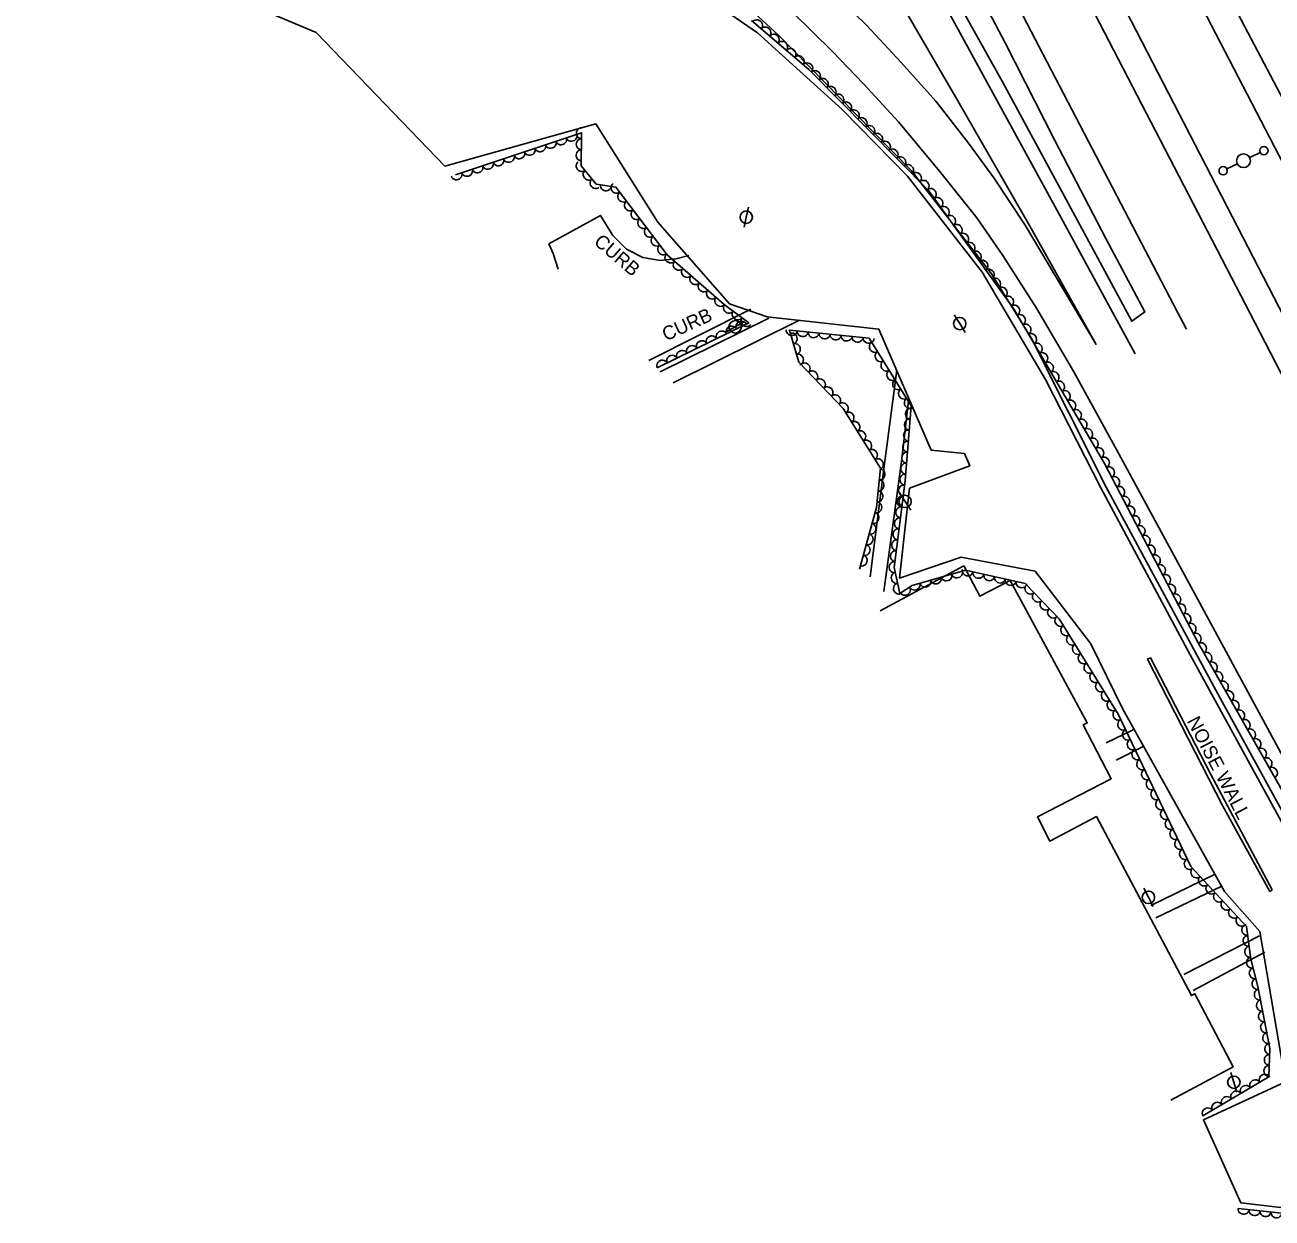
# Model space of a CAD drawing. Extents: x 1722896 to 1754269, y 648279 to 666297.
# Drawn here: x 1726078.9 to 1726531.3, y 656268.8 to 656701.6 of the extents above; entities that cross this region are included whole.
import ezdxf

# ---------------------------------------------------------------- set-up
doc = ezdxf.new("R2010")
doc.units = 0
for name, color, linetype in [('DESIGN - CENTERLINE - Proposed Text', 7, 'Continuous'), ('DESIGN - SCRATCH - User 1', 7, 'Continuous'), ('SURVEY - CENTERLINE - Preliminary', 7, 'Continuous'), ('SURVEY - CENTERLINE - Preliminary Text', 7, 'Continuous'), ('SURVEY - DTM - Breaklines', 7, 'Continuous'), ('SURVEY - VEGETATION - Features with Text', 7, 'Continuous')]:
    doc.layers.add(name, color=color, linetype=linetype)

msp = doc.modelspace()

# ---------------------------------------------------------------- linework, layer by layer
at = {"layer": 'DESIGN - CENTERLINE - Proposed Text'}
for points in [[(1726348.83, 656595.29), (1726309.41, 656575.77)], [(1726314.09, 656571.77), (1726359.91, 656594.5)], [(1726385.5, 656501.47), (1726390.78, 656542.37), (1726395.2, 656576.32)], [(1726399.51, 656566.29), (1726396.88, 656543.19), (1726390.48, 656496.15)], [(1726389.13, 656489.14), (1726419.48, 656505.39), (1726425.26, 656494.43), (1726436.36, 656500.07), (1726464.28, 656448.43), (1726462.86, 656447.71), (1726472.99, 656428.2), (1726446.26, 656414.32), (1726450.69, 656405.57), (1726467.58, 656414.46), (1726502.07, 656349.53), (1726503.35, 656350.2), (1726517.26, 656323.68), (1726494.59, 656311.62)], [(1726480.99, 656445.97), (1726471.09, 656441.24)], [(1726474.74, 656434.93), (1726484.52, 656439.89)], [(1726510.49, 656393.4), (1726487.3, 656382.16)], [(1726489.15, 656377.74), (1726513.06, 656389.21)], [(1726526.82, 656371.18), (1726499.34, 656357.16)], [(1726502.73, 656351.31), (1726528.72, 656365.28)]]:
    msp.add_lwpolyline(points, dxfattribs=at)
at = {"layer": 'DESIGN - SCRATCH - User 1'}
msp.add_lwpolyline([(1726531.32, 656387.88), (1726508.98, 656430), (1726487.17, 656472.08), (1726486.14, 656471.55), (1726513.35, 656418.52), (1726530.54, 656387.24), (1726531.32, 656387.88)], dxfattribs=at)
at = {"layer": 'SURVEY - CENTERLINE - Preliminary'}
for points in [[(1726554.21, 656270.34), (1726519.94, 656274.39), (1726506.45, 656304.46), (1726536.19, 656318.24), (1726526.9, 656372.75), (1726514.02, 656387.23), (1726477.09, 656453.7), (1726465.56, 656477.12), (1726445.36, 656503.48), (1726418.5, 656508.57), (1726396.22, 656500.92), (1726399.83, 656533.54), (1726421.63, 656541.65), (1726419.71, 656546.17), (1726407.63, 656547.39), (1726388.68, 656591.22), (1726348.11, 656595.72), (1726334.48, 656600.4), (1726308.47, 656630.02), (1726286.05, 656665.69), (1726231.19, 656650.42), (1726184.57, 656698.81), (1726078.91, 656743.33)], [(1726296.76, 656731.72), (1726344.67, 656698.77), (1726375.43, 656670.88), (1726399.08, 656646.69), (1726426.15, 656611.92), (1726449.16, 656572.99), (1726469.26, 656533.71), (1726501.58, 656473.16), (1726545.14, 656393.6)]]:
    msp.add_lwpolyline(points, dxfattribs=at)
at = {"layer": 'SURVEY - CENTERLINE - Preliminary Text'}
for points in [[(1726676.38, 656404.13), (1726658.36, 656438.38), (1726636.1, 656480.78), (1726618.69, 656514.06), (1726599.78, 656550.74), (1726576.8, 656594.64), (1726555.39, 656635.56), (1726536.68, 656671.98), (1726515.38, 656712.52), (1726496.19, 656749.9), (1726476.32, 656788.28), (1726452.93, 656832.72), (1726428.24, 656880.04), (1726407.64, 656919.69), (1726385.46, 656961.83), (1726362.29, 657006.32), (1726344.94, 657039.05), (1726320.6, 657086.5), (1726308.43, 657109.72)], [(1726302.22, 657098.99), (1726335.58, 657033.86), (1726379.19, 656951.04), (1726415.75, 656881.68), (1726444.29, 656826.75), (1726477.18, 656763.56), (1726496.31, 656726.61), (1726533.76, 656654.36), (1726571.36, 656583.59), (1726608.38, 656511.09), (1726640.51, 656449.86), (1726668.91, 656395.2)], [(1726651.4, 656374.16), (1726598.53, 656474.34), (1726558.16, 656552.13), (1726520.73, 656624.6), (1726476.33, 656710.67), (1726438.33, 656782.43), (1726394.85, 656866.27), (1726366.17, 656921.69), (1726329.83, 656991.69), (1726286.74, 657074.5)], [(1726643.74, 656365.44), (1726629.93, 656391.75), (1726603.35, 656443.36), (1726578.36, 656491.4), (1726552.8, 656540.06), (1726525.16, 656593.38), (1726495.87, 656650.11), (1726458.83, 656721.63), (1726419.78, 656796.81), (1726382.86, 656867.28), (1726351.86, 656926.58), (1726310.95, 657005.08), (1726280.81, 657062.96), (1726279.35, 657065.74)], [(1726263.38, 657045.6), (1726282.74, 657008.63), (1726331.64, 656915.04), (1726381.79, 656818.69), (1726433.5, 656719.23), (1726497.16, 656597.18), (1726500.23, 656591.28)], [(1726481.62, 656582.27), (1726453.32, 656634.33), (1726411.18, 656711.56), (1726372.8, 656780.44), (1726345.54, 656827.22), (1726326.12, 656858.68), (1726300.34, 656899.64), (1726275.09, 656937.95), (1726249.04, 656976.67), (1726228.46, 657006.3), (1726226.07, 657009.58)], [(1726210.88, 656998.63), (1726220.36, 656985.94), (1726248.01, 656947.33), (1726282.87, 656897.19), (1726308.31, 656858.51), (1726332.89, 656819.27), (1726350.96, 656788.55), (1726372.92, 656750.47), (1726395.92, 656710.99), (1726417.3, 656674.1), (1726443.3, 656628.81), (1726467.46, 656585.72), (1726441.8, 656628.94), (1726430.39, 656646.1)], [(1726415.26, 656713.77), (1726433.56, 656681), (1726454.23, 656642.77), (1726480.4, 656594.12), (1726485.2, 656597.51), (1726471.05, 656624.1), (1726452.54, 656659.66), (1726434.46, 656695.15), (1726416.83, 656728.68)], [(1726594.04, 656307.85), (1726575, 656343.58), (1726546.46, 656395.52), (1726512.56, 656457.39), (1726471.09, 656533.91), (1726444, 656587.9), (1726429.49, 656611.33), (1726400.56, 656648.7), (1726380.27, 656669.3), (1726352.31, 656697.89), (1726336.06, 656712.89)], [(1726371.25, 656714.25), (1726384.23, 656701.56), (1726396.81, 656687.94), (1726409.31, 656673.93), (1726421.23, 656658.73), (1726430.39, 656646.1)], [(1726601.1, 656315.83), (1726584.48, 656346.17), (1726537.68, 656431.83), (1726496.38, 656507.95), (1726475.72, 656546.08), (1726459.42, 656575.74), (1726445.86, 656598.9), (1726433.71, 656617.92), (1726424.18, 656631.58), (1726410.73, 656648.57), (1726395.75, 656666.44), (1726383.11, 656680.2), (1726371.9, 656691.92), (1726357.46, 656706.09)], [(1726272.38, 656613.02), (1726270.53, 656618.73), (1726268.97, 656622.18), (1726287.66, 656632.52), (1726292.13, 656625.17), (1726297.13, 656620.24), (1726303.01, 656617.22), (1726309.29, 656616.18), (1726315.03, 656616.76), (1726319.8, 656617.91)], [(1726342.25, 656598.56), (1726305.28, 656579.89)]]:
    msp.add_lwpolyline(points, dxfattribs=at)
at = {"layer": 'SURVEY - DTM - Breaklines'}
for p, q in [((1726527.02, 656655.34), (1726523.21, 656653.46)), ((1726518.73, 656651.24), (1726514.92, 656649.35)), ((1726340.58, 656631.87), (1726341.39, 656635.53)), ((1726340.58, 656631.87), (1726339.78, 656628.21)), ((1726336.56, 656592.1), (1726339.86, 656593.88)), ((1726418.04, 656593.26), (1726416.04, 656596.44)), ((1726418.04, 656593.26), (1726420.03, 656590.09)), ((1726336.56, 656592.1), (1726333.26, 656590.32)), ((1726398.2, 656528.76), (1726396.17, 656531.91)), ((1726398.2, 656528.76), (1726400.24, 656525.61)), ((1726486.47, 656385.17), (1726484.79, 656388.52)), ((1726486.47, 656385.17), (1726488.15, 656381.81)), ((1726517.46, 656318.09), (1726516.33, 656321.67)), ((1726517.46, 656318.09), (1726518.59, 656314.52))]:
    msp.add_line(p, q, dxfattribs=at)
for centre, radius in [((1726528.36, 656656.01), 1.5), ((1726520.97, 656652.35), 2.5), ((1726513.58, 656648.69), 1.5), ((1726340.58, 656631.87), 2.25), ((1726336.56, 656592.1), 2.25), ((1726418.04, 656593.26), 2.25), ((1726398.2, 656528.76), 2.25), ((1726486.47, 656385.17), 2.25), ((1726517.46, 656318.09), 2.25)]:
    msp.add_circle(centre, radius, dxfattribs=at)
at = {"layer": 'SURVEY - VEGETATION - Features with Text'}
for points in [[(1726342.54, 656703.21), (1726363.23, 656685.49), (1726406.85, 656641.39), (1726437.49, 656598.7), (1726470.58, 656542.56), (1726504.63, 656477.22), (1726545.9, 656404.78), (1726592.18, 656320.4), (1726595.6, 656309.76), (1726575.29, 656287.11), (1726551.8, 656268.84), (1726519.03, 656272.26)], [(1726308.29, 656577.21), (1726341.47, 656593.53), (1726332.6, 656600.19), (1726311.88, 656618.2), (1726293.3, 656642.76), (1726286.16, 656643.83), (1726280.7, 656650.5), (1726280.86, 656662.51), (1726235.09, 656647.19)], [(1726506.24, 656305.86), (1726530.18, 656320), (1726530.57, 656330.27), (1726526.21, 656352.81), (1726523.64, 656362.77), (1726522.06, 656374.64), (1726501.83, 656396.3), (1726475.47, 656451.56), (1726454.05, 656486.13), (1726441.76, 656499.03), (1726420.08, 656503.81), (1726400.81, 656498.25), (1726396.26, 656495.42), (1726394.24, 656504.83), (1726398.17, 656536.2), (1726400.45, 656563.48), (1726385.16, 656588.01), (1726356.26, 656590.91), (1726359.7, 656579.28), (1726375.69, 656562.53), (1726389.25, 656540.88), (1726387.85, 656526.61), (1726381.69, 656504.16)]]:
    msp.add_lwpolyline(points, dxfattribs=at)
for centre, major_axis in [((1726344.52, 656701.52), (1.52, -1.3)), ((1726347.55, 656698.92), (1.52, -1.3)), ((1726350.59, 656696.31), (1.52, -1.3)), ((1726353.63, 656693.71), (1.52, -1.3)), ((1726356.67, 656691.11), (1.52, -1.3)), ((1726359.7, 656688.51), (1.52, -1.3)), ((1726362.74, 656685.9), (1.52, -1.3)), ((1726365.59, 656683.1), (1.41, -1.42)), ((1726368.4, 656680.26), (1.41, -1.42)), ((1726371.22, 656677.41), (1.41, -1.42)), ((1726374.03, 656674.57), (1.41, -1.42)), ((1726376.84, 656671.73), (1.41, -1.42)), ((1726379.66, 656668.88), (1.41, -1.42)), ((1726382.47, 656666.04), (1.41, -1.42)), ((1726385.28, 656663.19), (1.41, -1.42)), ((1726277.23, 656661.29), (-1.9, -0.63)), ((1726280.86, 656662.34), (0.03, 2)), ((1726388.1, 656660.35), (1.41, -1.42)), ((1726262.05, 656656.21), (-1.9, -0.63)), ((1726265.85, 656657.48), (-1.9, -0.63)), ((1726269.64, 656658.75), (-1.9, -0.63)), ((1726273.43, 656660.02), (-1.9, -0.63)), ((1726280.75, 656654.34), (0.03, 2)), ((1726280.81, 656658.34), (0.03, 2)), ((1726390.91, 656657.51), (1.41, -1.42)), ((1726393.72, 656654.66), (1.41, -1.42)), ((1726246.88, 656651.13), (-1.9, -0.63)), ((1726250.68, 656652.4), (-1.9, -0.63)), ((1726254.47, 656653.67), (-1.9, -0.63)), ((1726258.26, 656654.94), (-1.9, -0.63)), ((1726280.8, 656650.38), (-1.27, 1.55)), ((1726396.54, 656651.82), (1.41, -1.42)), ((1726235.5, 656647.33), (-1.9, -0.63)), ((1726239.3, 656648.59), (-1.9, -0.63)), ((1726243.09, 656649.86), (-1.9, -0.63)), ((1726283.34, 656647.28), (-1.27, 1.55)), ((1726399.35, 656648.98), (1.41, -1.42)), ((1726402.16, 656646.13), (1.41, -1.42)), ((1726285.87, 656644.19), (-1.27, 1.55)), ((1726289.66, 656643.31), (-1.98, 0.3)), ((1726293.49, 656642.5), (-1.21, 1.6)), ((1726404.98, 656643.29), (1.41, -1.42)), ((1726295.91, 656639.31), (-1.21, 1.6)), ((1726407.63, 656640.31), (1.17, -1.62)), ((1726409.96, 656637.06), (1.17, -1.62)), ((1726298.32, 656636.12), (-1.21, 1.6)), ((1726300.73, 656632.93), (-1.21, 1.6)), ((1726412.29, 656633.81), (1.17, -1.62)), ((1726303.15, 656629.74), (-1.21, 1.6)), ((1726414.62, 656630.56), (1.17, -1.62)), ((1726416.96, 656627.31), (1.17, -1.62)), ((1726305.56, 656626.55), (-1.21, 1.6)), ((1726307.97, 656623.36), (-1.21, 1.6)), ((1726419.29, 656624.06), (1.17, -1.62)), ((1726310.38, 656620.17), (-1.21, 1.6)), ((1726421.62, 656620.81), (1.17, -1.62)), ((1726313.03, 656617.2), (-1.51, 1.31)), ((1726316.05, 656614.57), (-1.51, 1.31)), ((1726423.95, 656617.56), (1.17, -1.62)), ((1726426.28, 656614.31), (1.17, -1.62)), ((1726319.07, 656611.95), (-1.51, 1.31)), ((1726428.62, 656611.06), (1.17, -1.62)), ((1726322.09, 656609.33), (-1.51, 1.31)), ((1726325.1, 656606.7), (-1.51, 1.31)), ((1726430.95, 656607.81), (1.17, -1.62)), ((1726433.28, 656604.56), (1.17, -1.62)), ((1726328.12, 656604.08), (-1.51, 1.31)), ((1726331.14, 656601.45), (-1.51, 1.31)), ((1726435.61, 656601.31), (1.17, -1.62)), ((1726334.25, 656598.95), (-1.6, 1.2)), ((1726337.45, 656596.54), (-1.6, 1.2)), ((1726437.88, 656598.02), (1.02, -1.72)), ((1726338.8, 656592.21), (1.79, 0.88)), ((1726340.65, 656594.14), (-1.6, 1.2)), ((1726439.92, 656594.58), (1.02, -1.72)), ((1726441.95, 656591.13), (1.02, -1.72)), ((1726328.03, 656586.92), (1.79, 0.88)), ((1726331.62, 656588.68), (1.79, 0.88)), ((1726335.21, 656590.45), (1.79, 0.88)), ((1726357.08, 656590.83), (-1.99, 0.2)), ((1726357.16, 656587.86), (0.57, -1.92)), ((1726361.06, 656590.43), (-1.99, 0.2)), ((1726365.04, 656590.03), (-1.99, 0.2)), ((1726369.02, 656589.63), (-1.99, 0.2)), ((1726373, 656589.23), (-1.99, 0.2)), ((1726376.98, 656588.83), (-1.99, 0.2)), ((1726380.96, 656588.43), (-1.99, 0.2)), ((1726443.98, 656587.68), (1.02, -1.72)), ((1726317.26, 656581.62), (1.79, 0.88)), ((1726320.85, 656583.39), (1.79, 0.88)), ((1726324.44, 656585.15), (1.79, 0.88)), ((1726358.3, 656584.02), (0.57, -1.92)), ((1726384.94, 656588.03), (-1.99, 0.2)), ((1726387.16, 656584.8), (-1.06, 1.7)), ((1726446.01, 656584.24), (1.02, -1.72)), ((1726310.09, 656578.09), (1.79, 0.88)), ((1726313.68, 656579.86), (1.79, 0.88)), ((1726359.43, 656580.19), (0.57, -1.92)), ((1726361.81, 656577.07), (1.38, -1.45)), ((1726389.27, 656581.41), (-1.06, 1.7)), ((1726391.39, 656578.01), (-1.06, 1.7)), ((1726448.04, 656580.79), (1.02, -1.72)), ((1726450.07, 656577.35), (1.02, -1.72)), ((1726364.57, 656574.18), (1.38, -1.45)), ((1726393.5, 656574.62), (-1.06, 1.7)), ((1726452.11, 656573.9), (1.02, -1.72)), ((1726367.33, 656571.29), (1.38, -1.45)), ((1726370.09, 656568.39), (1.38, -1.45)), ((1726395.62, 656571.22), (-1.06, 1.7)), ((1726454.14, 656570.46), (1.02, -1.72)), ((1726372.86, 656565.5), (1.38, -1.45)), ((1726397.74, 656567.83), (-1.06, 1.7)), ((1726399.85, 656564.43), (-1.06, 1.7)), ((1726456.17, 656567.01), (1.02, -1.72)), ((1726458.2, 656563.57), (1.02, -1.72)), ((1726375.62, 656562.61), (1.38, -1.45)), ((1726377.76, 656559.23), (1.06, -1.69)), ((1726400.21, 656560.61), (0.17, 1.99)), ((1726460.23, 656560.12), (1.02, -1.72)), ((1726379.88, 656555.84), (1.06, -1.69)), ((1726399.87, 656556.63), (0.17, 1.99)), ((1726462.26, 656556.67), (1.02, -1.72)), ((1726382.01, 656552.45), (1.06, -1.69)), ((1726399.54, 656552.64), (0.17, 1.99)), ((1726464.29, 656553.23), (1.02, -1.72)), ((1726384.13, 656549.06), (1.06, -1.69)), ((1726386.25, 656545.67), (1.06, -1.69)), ((1726399.21, 656548.66), (0.17, 1.99)), ((1726466.33, 656549.78), (1.02, -1.72)), ((1726468.36, 656546.34), (1.02, -1.72)), ((1726388.38, 656542.28), (1.06, -1.69)), ((1726398.88, 656544.67), (0.17, 1.99)), ((1726470.39, 656542.89), (1.02, -1.72)), ((1726389.02, 656538.55), (-0.2, -1.99)), ((1726398.21, 656536.7), (0.17, 1.99)), ((1726398.54, 656540.68), (0.17, 1.99)), ((1726472.26, 656539.35), (0.92, -1.77)), ((1726388.63, 656534.56), (-0.2, -1.99)), ((1726397.73, 656532.73), (0.25, 1.98)), ((1726474.1, 656535.81), (0.92, -1.77)), ((1726475.95, 656532.26), (0.92, -1.77)), ((1726388.24, 656530.58), (-0.2, -1.99)), ((1726397.24, 656528.76), (0.25, 1.98)), ((1726477.8, 656528.71), (0.92, -1.77)), ((1726387.85, 656526.6), (-0.53, -1.93)), ((1726396.74, 656524.79), (0.25, 1.98)), ((1726479.65, 656525.16), (0.92, -1.77)), ((1726385.73, 656518.89), (-0.53, -1.93)), ((1726386.79, 656522.75), (-0.53, -1.93)), ((1726396.24, 656520.82), (0.25, 1.98)), ((1726481.5, 656521.62), (0.92, -1.77)), ((1726384.67, 656515.03), (-0.53, -1.93)), ((1726395.75, 656516.85), (0.25, 1.98)), ((1726483.35, 656518.07), (0.92, -1.77)), ((1726485.19, 656514.52), (0.92, -1.77)), ((1726383.62, 656511.17), (-0.53, -1.93)), ((1726395.25, 656512.88), (0.25, 1.98)), ((1726487.04, 656510.98), (0.92, -1.77)), ((1726382.56, 656507.31), (-0.53, -1.93)), ((1726394.26, 656504.94), (0.25, 1.98)), ((1726394.75, 656508.91), (0.25, 1.98)), ((1726488.89, 656507.43), (0.92, -1.77)), ((1726395.06, 656501.03), (-0.42, 1.96)), ((1726413.21, 656501.83), (-1.92, -0.55)), ((1726417.05, 656502.93), (-1.92, -0.55)), ((1726420.91, 656503.62), (-1.95, 0.43)), ((1726424.81, 656502.76), (-1.95, 0.43)), ((1726428.72, 656501.9), (-1.95, 0.43)), ((1726490.74, 656503.88), (0.92, -1.77)), ((1726492.59, 656500.33), (0.92, -1.77)), ((1726395.89, 656497.12), (-0.42, 1.96)), ((1726401.68, 656498.5), (-1.92, -0.55)), ((1726405.52, 656499.61), (-1.92, -0.55)), ((1726409.36, 656500.72), (-1.92, -0.55)), ((1726432.63, 656501.04), (-1.95, 0.43)), ((1726436.53, 656500.18), (-1.95, 0.43)), ((1726440.44, 656499.32), (-1.95, 0.43)), ((1726443.59, 656497.11), (-1.38, 1.45)), ((1726494.44, 656496.79), (0.92, -1.77)), ((1726398.18, 656496.62), (-1.7, -1.05)), ((1726446.34, 656494.22), (-1.38, 1.45)), ((1726496.29, 656493.24), (0.92, -1.77)), ((1726449.1, 656491.32), (-1.38, 1.45)), ((1726451.86, 656488.42), (-1.38, 1.45)), ((1726498.13, 656489.69), (0.92, -1.77)), ((1726454.49, 656485.42), (-1.05, 1.7)), ((1726499.98, 656486.14), (0.92, -1.77)), ((1726501.83, 656482.6), (0.92, -1.77)), ((1726456.59, 656482.02), (-1.05, 1.7)), ((1726458.7, 656478.62), (-1.05, 1.7)), ((1726503.68, 656479.05), (0.92, -1.77)), ((1726460.81, 656475.22), (-1.05, 1.7)), ((1726505.59, 656475.54), (0.99, -1.74)), ((1726462.91, 656471.82), (-1.05, 1.7)), ((1726507.57, 656472.06), (0.99, -1.74)), ((1726509.55, 656468.59), (0.99, -1.74)), ((1726465.02, 656468.42), (-1.05, 1.7)), ((1726467.12, 656465.02), (-1.05, 1.7)), ((1726511.53, 656465.11), (0.99, -1.74)), ((1726469.23, 656461.62), (-1.05, 1.7)), ((1726513.51, 656461.63), (0.99, -1.74)), ((1726471.34, 656458.22), (-1.05, 1.7)), ((1726515.49, 656458.16), (0.99, -1.74)), ((1726473.44, 656454.82), (-1.05, 1.7)), ((1726475.53, 656451.41), (-0.86, 1.81)), ((1726517.47, 656454.68), (0.99, -1.74)), ((1726519.45, 656451.21), (0.99, -1.74)), ((1726477.26, 656447.8), (-0.86, 1.81)), ((1726521.43, 656447.73), (0.99, -1.74)), ((1726478.98, 656444.19), (-0.86, 1.81)), ((1726523.41, 656444.26), (0.99, -1.74)), ((1726480.7, 656440.58), (-0.86, 1.81)), ((1726525.39, 656440.78), (0.99, -1.74)), ((1726527.37, 656437.31), (0.99, -1.74)), ((1726482.42, 656436.97), (-0.86, 1.81)), ((1726484.15, 656433.36), (-0.86, 1.81)), ((1726529.35, 656433.83), (0.99, -1.74)), ((1726485.87, 656429.75), (-0.86, 1.81)), ((1726531.33, 656430.35), (0.99, -1.74)), ((1726487.59, 656426.14), (-0.86, 1.81)), ((1726489.31, 656422.53), (-0.86, 1.81)), ((1726491.04, 656418.92), (-0.86, 1.81)), ((1726492.76, 656415.31), (-0.86, 1.81)), ((1726494.48, 656411.7), (-0.86, 1.81)), ((1726496.2, 656408.09), (-0.86, 1.81)), ((1726497.93, 656404.48), (-0.86, 1.81)), ((1726499.65, 656400.87), (-0.86, 1.81)), ((1726501.37, 656397.26), (-0.86, 1.81)), ((1726503.83, 656394.15), (-1.37, 1.46)), ((1726506.56, 656391.23), (-1.37, 1.46)), ((1726509.29, 656388.31), (-1.37, 1.46)), ((1726512.02, 656385.38), (-1.37, 1.46)), ((1726514.75, 656382.46), (-1.37, 1.46)), ((1726517.48, 656379.53), (-1.37, 1.46)), ((1726520.21, 656376.61), (-1.37, 1.46)), ((1726522.23, 656373.35), (-0.26, 1.98)), ((1726522.76, 656369.39), (-0.26, 1.98)), ((1726523.29, 656365.42), (-0.26, 1.98)), ((1726523.97, 656361.49), (-0.5, 1.94)), ((1726524.97, 656357.61), (-0.5, 1.94)), ((1726525.97, 656353.74), (-0.5, 1.94)), ((1726526.79, 656349.82), (-0.38, 1.96)), ((1726527.55, 656345.9), (-0.38, 1.96)), ((1726528.31, 656341.97), (-0.38, 1.96)), ((1726529.07, 656338.04), (-0.38, 1.96)), ((1726529.83, 656334.12), (-0.38, 1.96)), ((1726530.57, 656330.19), (0.08, 2)), ((1726530.42, 656326.19), (0.08, 2)), ((1726530.26, 656322.19), (0.08, 2)), ((1726521.74, 656315.01), (1.72, 1.02)), ((1726525.18, 656317.05), (1.72, 1.02)), ((1726528.62, 656319.08), (1.72, 1.02)), ((1726514.85, 656310.95), (1.72, 1.02)), ((1726518.29, 656312.98), (1.72, 1.02)), ((1726507.96, 656306.88), (1.72, 1.02)), ((1726511.4, 656308.91), (1.72, 1.02)), ((1726521, 656272.06), (-1.99, 0.21)), ((1726524.98, 656271.64), (-1.99, 0.21)), ((1726528.95, 656271.23), (-1.99, 0.21)), ((1726532.93, 656270.81), (-1.99, 0.21))]:
    msp.add_ellipse(centre, major_axis=major_axis, ratio=0.940188, start_param=0, end_param=3.141593, dxfattribs=at)

# ---------------------------------------------------------------- texts
at = {"layer": 'DESIGN - SCRATCH - User 1'}
for s, rotation, p in [('CURB', 319.401, (1726284.96, 656622.4)), ('CURB', 24.3452, (1726311.47, 656586.8)), ('NOISE WALL', 297.5162, (1726500.3, 656449.18))]:
    msp.add_text(s, height=5, rotation=rotation, dxfattribs=at).set_placement(p)

doc.saveas('drawing.dxf')
